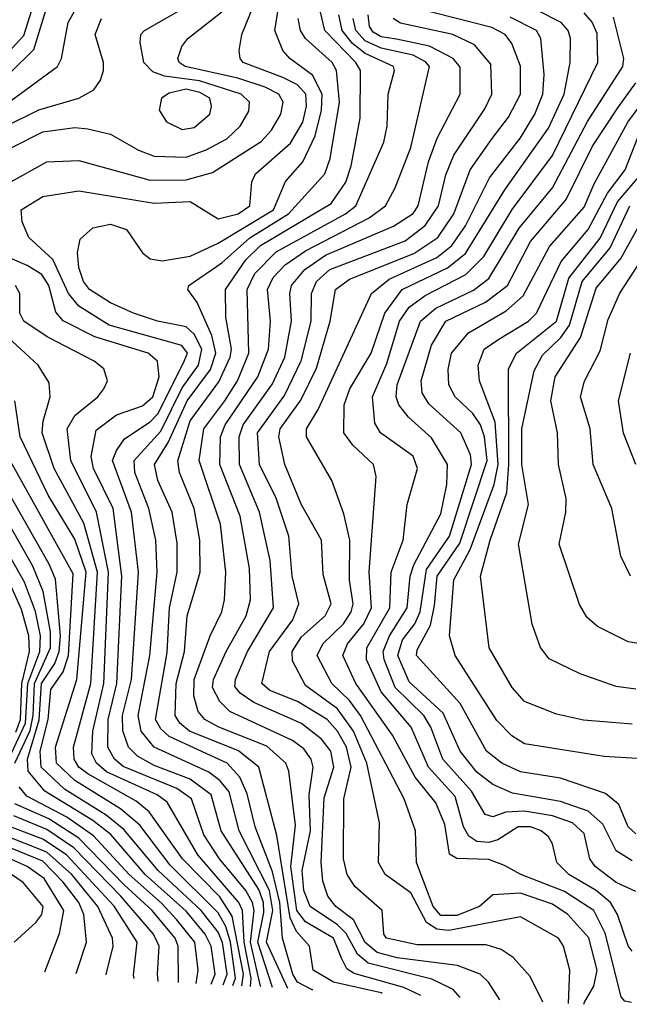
# Model space of a CAD drawing. Extents: x 501367 to 657802, y 482273 to 547541.
# Tile 273 of 656: x 603437 to 604968, y 482899 to 485372. Entities that reach past the tile are written whole.
import ezdxf

# ---------------------------------------------------------------- set-up
doc = ezdxf.new("R2010")
doc.units = 0

msp = doc.modelspace()

# ---------------------------------------------------------------- linework, layer by layer
at = {"layer": '0CON20XD'}
for points in [[(604110.5, 482939.2), (604057.1, 483055), (604073.1, 483135), (604064.4, 483185), (603987.8, 483335), (603962.8, 483432.8), (603940.8, 483460.8), (603912.2, 483482.2), (603774.9, 483544.9), (603741.7, 483585), (603734.1, 483625), (603764.1, 483775), (603782, 483985), (603778.7, 484065), (603761.4, 484145), (603726.4, 484235), (603724, 484265), (603791, 484339), (603845, 484448.1), (603886.4, 484505), (603894.7, 484545), (603875, 484582.4), (603855, 484600.9), (603783.3, 484615), (603722.5, 484635), (603665, 484661.4), (603612.2, 484695), (603596.9, 484715), (603585, 484750), (603582.4, 484787.6), (603588.6, 484821.4), (603620.7, 484849.3), (603665, 484858.8), (603705, 484845.2), (603745, 484786.8), (603765, 484771.8), (603795, 484766.8), (603865, 484778.2), (603935, 484810.9), (604074.6, 484895), (604104.4, 484965.6), (604148.5, 485015), (604179.1, 485080.9), (604195.3, 485145), (604196.7, 485185), (604172.7, 485232.7), (604115.3, 485275), (604098.1, 485295), (604077.7, 485345), (604105.9, 485524.1)], [(603065, 484913.6), (603095, 484923.1), (603135, 484954.8), (603215, 485037.6), (603262.9, 485117.2), (603334.9, 485185), (603375, 485255.7), (603447.2, 485332.8), (603482.8, 485445)], [(604071.5, 482941.3), (604035.4, 483055), (604050.3, 483129.8), (604049.5, 483155), (604037.2, 483187.2), (603942.7, 483335), (603917.6, 483425), (603865, 483464.9), (603775, 483499.4), (603732.6, 483522.6), (603710.3, 483545), (603695.8, 483585.8), (603695.3, 483625), (603717.3, 483715), (603735.1, 483985), (603718, 484135), (603670.3, 484265), (603679.6, 484290.4), (603700.2, 484319.8), (603765, 484362.2), (603785, 484383.5), (603850.3, 484515), (603858.1, 484535), (603844.3, 484554.3), (603661.4, 484605), (603585, 484652.8), (603559.3, 484685), (603520.3, 484770.3), (603460, 484825), (603443.1, 484865), (603440.4, 484895), (603495, 484928.1), (603585, 484942.2), (603775, 484911.4), (603865, 484916), (603935, 484872.6), (603985.7, 484885), (604015.2, 484905), (604019.7, 484965), (604028.8, 484985), (604117.5, 485062.5), (604147.9, 485115), (604157.5, 485155), (604155.5, 485185), (604135, 485208.6), (604097.6, 485227.6), (603998, 485265), (603990.4, 485275), (603988, 485295), (603994.7, 485335), (604034.9, 485435.1)], [(603105, 484787.9), (603125, 484811.9), (603149.9, 484905), (603165.9, 484934.1), (603226.9, 484993.1), (603285, 485096.5), (603352.8, 485157.2), (603415, 485241.5), (603472.4, 485297.6), (603508.5, 485415)], [(603415, 485050.2), (603495, 485090.6), (603575, 485101.6), (603608.4, 485098.4), (603665, 485084.8), (603734.9, 485044.9), (603775, 485030), (603855, 485027.3), (603905, 485045.2), (603957.1, 485072.9), (603991, 485105), (604012.4, 485142.4), (604014.2, 485165), (603993.1, 485185), (603888.6, 485218.6), (603800.7, 485230.7), (603771.3, 485241.3), (603749, 485265), (603739.3, 485315), (603741.2, 485335), (603750.4, 485345), (603880.6, 485419.4)], [(603415, 485169), (603532, 485255), (603541.6, 485275), (603558.6, 485365), (603585, 485413.2)], [(603408.6, 484961.4), (603505, 485015.7), (603585, 485019.1), (603765, 484969.1), (603855, 484969.9), (603921.1, 484988.9), (604043.6, 485066.4), (604069.6, 485095), (604092.6, 485135), (604098.3, 485165), (604088, 485185), (604053.3, 485203.3), (603985, 485225.6), (603852.1, 485255), (603837.4, 485265), (603834.3, 485275), (603843.8, 485305), (603859.1, 485325), (603945, 485392.4)], [(604347.6, 482926.5), (604345, 482927.7), (604225.3, 482955), (604173.9, 482985), (604165.2, 483045), (604131.8, 483081.8), (604116.4, 483116.4), (604083.1, 483323.1), (604037.9, 483495), (603986.1, 483536.1), (603863.6, 483585), (603839.4, 483605), (603827.3, 483625), (603829.7, 483705), (603851.1, 483785), (603857.2, 483875), (603875, 483932.5), (603890.2, 483985), (603889.5, 484065), (603875.1, 484145), (603838.3, 484235), (603834.5, 484264.5), (603865, 484364.5), (603937.4, 484462.6), (603965.5, 484525), (603968.5, 484545), (603954.6, 484625), (603953.5, 484695), (604005, 484768.9), (604041.9, 484805), (604219.3, 484910.7), (604256, 484964), (604269.6, 485005), (604292.3, 485125), (604292.7, 485245), (604281.6, 485265), (604203.6, 485345), (604191.6, 485395)], [(604444.5, 482921.2), (604401.8, 482941.8), (604277, 482977), (604258.7, 482988.7), (604245, 483015.4), (604225.4, 483065.4), (604155, 483106), (604132.7, 483135), (604118.2, 483245), (604129.6, 483349.6), (604112.9, 483485), (604105.6, 483505), (604057.5, 483547.5), (603936.7, 483595), (603901.6, 483615), (603885.1, 483635.1), (603874, 483674), (603874.9, 483715), (603915.1, 483824.9), (603944.4, 483885), (603951.6, 483915), (603954.5, 483985), (603941.2, 484105), (603887.8, 484265), (603899.4, 484345), (603952, 484415), (603984.2, 484465), (604012.8, 484535), (604008.6, 484695), (604027.6, 484735), (604080.9, 484789.1), (604255.3, 484884.7), (604281.2, 484905), (604351.5, 485065), (604359.6, 485105), (604362.5, 485185), (604378.6, 485245), (604375.9, 485255), (604305, 485287.3), (604272.6, 485312.6), (604246.9, 485345), (604238.2, 485385)], [(604642.8, 482910.6), (604614.7, 482955), (604593.2, 482975), (604536.4, 482996.4), (604385, 483016.3), (604335, 483029.1), (604304.5, 483054.5), (604275, 483111.6), (604231.2, 483145), (604211.1, 483171.1), (604198.6, 483208.6), (604194.4, 483255), (604201.8, 483418.2), (604225.6, 483495), (604218.7, 483535), (604195.3, 483565.3), (604145, 483604.6), (604025, 483657.2), (603990.6, 483680.6), (603977.6, 483697.6), (603979.1, 483715), (604009.5, 483785), (604074.8, 483895), (604066, 484014), (604039.6, 484135), (603989.4, 484255), (603987.8, 484325), (603998.2, 484355), (604072.2, 484457.8), (604102.8, 484525), (604119.6, 484615), (604115.1, 484685), (604119.3, 484705), (604153.3, 484745), (604205, 484780.8), (604376.1, 484853.9), (604425, 484885.5), (604437.6, 484905), (604463.8, 485015), (604485.3, 485074.7), (604543, 485185), (604543, 485253), (604525.7, 485275), (604466, 485306), (604383.4, 485323.4), (604345, 485329.5), (604325, 485340.7), (604315.3, 485355.3), (604312.5, 485385)], [(604815.1, 482901.3), (604818.5, 482985), (604802.6, 483045), (604790.3, 483065), (604695, 483118.9), (604515, 483084.2), (604485, 483087.7), (604458.6, 483105), (604419.1, 483179), (604355.3, 483225), (604338.3, 483255), (604340.4, 483355), (604308.7, 483505), (604275.3, 483585.3), (604235, 483641.8), (604155, 483700), (604122.3, 483762.3), (604121.4, 483785), (604145, 483822.3), (604204, 483875), (604219, 483905), (604199.1, 483979.1), (604194.8, 484065), (604145, 484153.6), (604103, 484255), (604088.2, 484325), (604091.3, 484345), (604143.3, 484416.7), (604182.8, 484497.2), (604216.8, 484615), (604230, 484695), (604265, 484720.5), (604427.1, 484785), (604487.3, 484825), (604527.6, 484885), (604568.6, 484995), (604624, 485074), (604665, 485127.9), (604694.5, 485185), (604695, 485256), (604672.9, 485312.9), (604656.2, 485335), (604622.5, 485352.5), (604431.7, 485401.7)], [(604973.9, 482903.9), (604956.9, 482906.9), (604948, 482918), (604907.7, 483077.7), (604879, 483135), (604805, 483182.8), (604696.1, 483225), (604655, 483248.1), (604615, 483263.1), (604535.3, 483265.3), (604516.5, 483276.5), (604505, 483350.5), (604481.9, 483405), (604430, 483470), (604373.6, 483575), (604281.3, 483705), (604248.5, 483775), (604259.9, 483805), (604301.5, 483855), (604320.2, 483895), (604314.6, 483985), (604332.5, 484225), (604325.3, 484255), (604273.5, 484303.5), (604250.9, 484335), (604252.2, 484405), (604265.8, 484445), (604320, 484535), (604354.1, 484635), (604397.6, 484695), (604511.3, 484748.7), (604557, 484785), (604655.1, 484944.9), (604765, 485099.8), (604804.9, 485185), (604819.5, 485265), (604820.2, 485325), (604814.4, 485345), (604796.8, 485365), (604736.2, 485396.2)], [(604975, 483032.8), (604965, 483046.1), (604938.8, 483125), (604920.9, 483155), (604884.9, 483184.9), (604816.5, 483225), (604786.1, 483255), (604775, 483302.5), (604765, 483320), (604746.9, 483335), (604720, 483345), (604688.9, 483345), (604637.7, 483312.3), (604615, 483305.6), (604585, 483308.3), (604565, 483321.3), (604552.1, 483345), (604531.1, 483421.1), (604463.9, 483495), (604420.5, 483595), (604344.5, 483684.5), (604308.3, 483765), (604309.2, 483795), (604366.7, 483895), (604370, 483985), (604399.8, 484065), (604409.8, 484155), (604436.3, 484245), (604425, 484275.7), (604343.6, 484335), (604329, 484359), (604322.8, 484425), (604358.9, 484508.9), (604390.9, 484615), (604415, 484650.5), (604455, 484679.7), (604557.8, 484732.2), (604602.8, 484777.2), (604674.3, 484895.7), (604775, 485030.9), (604889, 485265), (604887.4, 485337.4), (604875, 485365.8), (604855, 485389.3)], [(603395, 485101.2), (603485, 485145.8), (603585.7, 485175), (603623.4, 485196.6), (603639.7, 485220.3), (603647.2, 485245), (603647.2, 485265), (603626.8, 485335), (603642.3, 485375)], [(604173.6, 482935.8), (604171.8, 482935.9), (604134.9, 482954.9), (604123.1, 482975), (604096.8, 483065), (604090.1, 483155), (604072.1, 483232.1), (604028.6, 483345), (604007.9, 483427.9), (603989.9, 483469.9), (603957.7, 483505), (603811.9, 483571.9), (603791.1, 483591.1), (603777.6, 483615), (603807.1, 483782.9), (603813.3, 483895), (603832.8, 483985), (603832.8, 484057.2), (603820.1, 484135), (603783.8, 484215), (603775.1, 484255), (603809.6, 484310.4), (603857.7, 484415), (603916.4, 484493.6), (603929.5, 484535), (603919.2, 484579.2), (603882.4, 484662.4), (603859.6, 484695), (603861.8, 484705), (603945, 484761.4), (604015.2, 484824.8), (604112.4, 484885), (604203.5, 484985), (604216.4, 485023.6), (604240.6, 485165), (604232.6, 485245), (604221.9, 485265), (604154.5, 485325), (604142.3, 485345), (604136, 485375)], [(604543.3, 482915.9), (604526, 482936), (604472.1, 482962), (604312.2, 483002.2), (604285.5, 483025.5), (604256.7, 483076.8), (604235, 483098.6), (604166.7, 483145), (604150.9, 483185), (604146.6, 483235), (604167.1, 483335), (604164.4, 483425), (604174.3, 483495), (604168.8, 483515), (604150.6, 483540.6), (604122.1, 483562.1), (603964.3, 483634.3), (603940, 483660), (603921, 483695), (603923.9, 483715), (603955.7, 483785), (604006, 483875), (604016.7, 483915), (604014.3, 483994.3), (603990.5, 484125), (603939.9, 484255), (603941.3, 484325), (603952.8, 484355), (604034.9, 484475.1), (604062, 484545), (604067, 484615), (604059.6, 484695), (604073.7, 484725), (604103.6, 484756.4), (604155, 484792.1), (604314.8, 484875), (604355.8, 484905), (604379.8, 484950.2), (604419, 485051), (604465.9, 485255), (604456.5, 485266.5), (604425, 485282.9), (604345, 485300.5), (604305, 485319.2), (604281, 485345), (604274.9, 485375)], [(604750.7, 482904.8), (604719.1, 482969.1), (604676.7, 483016.7), (604646.7, 483036.7), (604609, 483049), (604435, 483048.4), (604358.5, 483065), (604351.3, 483075), (604347.3, 483135), (604278.9, 483195), (604259.6, 483225), (604250.3, 483265), (604251.4, 483415), (604269.6, 483495), (604258, 483545), (604235, 483585.5), (604209.3, 483615), (604135, 483659.5), (604065, 483687.1), (604045.2, 483705), (604064, 483785), (604122.7, 483865), (604138, 483905), (604121, 483975), (604112.9, 484075), (604080.7, 484170.7), (604038.9, 484255), (604034.2, 484335), (604101.9, 484428.1), (604144.1, 484515.9), (604168.9, 484615), (604169.6, 484685), (604182.6, 484715), (604216.3, 484745), (604405, 484817.2), (604455, 484855.2), (604489.3, 484905), (604507.1, 484982.9), (604527.8, 485032.2), (604605, 485148.4), (604622.6, 485185), (604620.6, 485260.6), (604579.2, 485309.2), (604524.6, 485335), (604393.5, 485363.5), (604374.7, 485375)], [(604853.8, 482899.2), (604855.3, 482904.7), (604879.4, 482945), (604887.1, 482985), (604866.5, 483066.5), (604813.9, 483125), (604775, 483150.5), (604695, 483178.8), (604625.6, 483174.4), (604591.8, 483145), (604535, 483122.1), (604495, 483122.5), (604475.5, 483145), (604433.7, 483255), (604431.2, 483335), (604402.6, 483415), (604292.8, 483625), (604265, 483662.1), (604221, 483705), (604184.5, 483775), (604198.5, 483805), (604250.4, 483855), (604269.4, 483885), (604274.4, 483905), (604264.9, 483964.9), (604266.3, 484065), (604251, 484131), (604221.2, 484215), (604157.2, 484325), (604157.5, 484345), (604186.8, 484393.2), (604320.8, 484685), (604365, 484721), (604484.8, 484775), (604522.6, 484805), (604556.9, 484855), (604617, 484975), (604694.5, 485075.5), (604730.7, 485135), (604751.1, 485185), (604754.3, 485235), (604746.3, 485325), (604735.2, 485345), (604669, 485379)], [(604985, 483182.5), (604935, 483205.5), (604882.3, 483245), (604868.7, 483265), (604855, 483328.2), (604825.1, 483355.1), (604775, 483372.7), (604705, 483384.2), (604658.3, 483381.7), (604625, 483370), (604605.9, 483375.9), (604571.5, 483435), (604499.7, 483515), (604469.5, 483595), (604451.8, 483625), (604380.4, 483695), (604352, 483765), (604350, 483785), (604365.4, 483824.6), (604409.9, 483895), (604418.1, 483975), (604427.1, 484002.9), (604495, 484130.8), (604510.1, 484205), (604511.9, 484255), (604471.7, 484321.7), (604413.8, 484373.8), (604389.1, 484405), (604382.2, 484425), (604385.4, 484455), (604443.3, 484615), (604482.1, 484647.8), (604577.2, 484692.8), (604615, 484721.9), (604691.6, 484848.4), (604775, 484950.2), (604863.3, 485116.7), (604952.1, 485255), (604954.8, 485275), (604928.9, 485378.9)], [(604975, 483259.3), (604935, 483284.8), (604901.4, 483351.4), (604865, 483384.1), (604795, 483408.7), (604675, 483429.6), (604625, 483451.5), (604585, 483482.5), (604543.4, 483535), (604500.4, 483630.4), (604415, 483708.8), (604387, 483775), (604398.5, 483815), (604429.2, 483855), (604442.5, 483885), (604458.9, 483991.1), (604516.6, 484075), (604572, 484255), (604569.4, 484279.4), (604545.2, 484335), (604465, 484407.4), (604448.1, 484435), (604445.5, 484465), (604470.9, 484555), (604507.4, 484615), (604607.2, 484662.8), (604662.1, 484705), (604720.1, 484815), (604809.3, 484920.7), (604875.9, 485055), (604939.3, 485150.7), (604985, 485213.7)], [(603845, 485096.9), (603875, 485101.3), (603914.8, 485135), (603919, 485155), (603914.1, 485175), (603889.6, 485189.6), (603855, 485197.8), (603812.4, 485187.7), (603792.8, 485175), (603787.2, 485145), (603805.6, 485115.6), (603845, 485096.9)], [(604985, 483327), (604965.7, 483345), (604941.5, 483401.5), (604908.7, 483428.7), (604795, 483467), (604695, 483482.8), (604647.6, 483505), (604609.4, 483535), (604543, 483655), (604433.7, 483775), (604435, 483789.6), (604468.6, 483851.4), (604478.8, 483901.2), (604485.8, 483975), (604542.3, 484057.7), (604611.3, 484265), (604604.5, 484325), (604594.8, 484354.8), (604575, 484383.3), (604530.6, 484425), (604515.2, 484455), (604513.4, 484493.4), (604521.2, 484535), (604564.5, 484585.5), (604659, 484641), (604701.3, 484678.7), (604767.6, 484802.4), (604855, 484901.3), (604879.9, 484960.1), (604964.2, 485115), (605007.2, 485172.8)], [(605015.2, 483514.8), (604905, 483521.6), (604705, 483553.5), (604673.3, 483573.3), (604635, 483612.5), (604530.4, 483775), (604516.8, 483825), (604527.7, 483965), (604568.5, 484041.5), (604628.6, 484205), (604638.9, 484255), (604631.1, 484361.1), (604591.7, 484465), (604588.5, 484505), (604603.5, 484545), (604640.1, 484569.9), (604715.1, 484614.9), (604734.8, 484635), (604796.8, 484765), (604865, 484845.5), (604913.3, 484936.7), (604958, 484995), (605004.6, 485115.4)], [(604975, 483603), (604852.9, 483612.9), (604785, 483628), (604705, 483659.6), (604674.2, 483695), (604615.9, 483795), (604594.8, 483975), (604618.8, 484065), (604660.8, 484185), (604665.8, 484255), (604664.4, 484495), (604684.9, 484535.1), (604785.1, 484614.9), (604816.7, 484723.3), (604895, 484823.9), (604938.5, 484915), (604996.8, 484983.2)], [(604985, 483691.1), (604935, 483697.9), (604845, 483729.2), (604767, 483767), (604745.2, 483795.2), (604724.3, 483854.3), (604689.6, 484055), (604714.8, 484155), (604698.5, 484255), (604698.1, 484345), (604729.3, 484490.7), (604750.1, 484529.9), (604796.1, 484573.9), (604817.8, 484605), (604849.7, 484715), (604920.3, 484799.7), (604969.8, 484905)], [(605045, 483797.1), (604965, 483809.6), (604888.3, 483848.3), (604861.9, 483871.9), (604843.1, 483903.1), (604792, 484055), (604808.4, 484135), (604809.5, 484169.5), (604790, 484255), (604788, 484335), (604770.7, 484415), (604782.2, 484475), (604845.6, 484574.4), (604885, 484697.8), (604947.1, 484772.9), (605014.8, 484895)], [(604970.9, 483975), (604947.1, 484025), (604924, 484145), (604877.2, 484255), (604870, 484345), (604845.6, 484425), (604855.5, 484464.5), (604895, 484540.5), (604915, 484619.5), (604944.2, 484685.8), (605066.9, 484873.1)], [(604042.2, 482942.9), (604042.1, 482945), (604016.9, 483055), (604025.6, 483135), (604021.7, 483155), (604005.1, 483185), (603938.8, 483265), (603899.3, 483325), (603868.1, 483415), (603831.2, 483441.2), (603696.7, 483496.7), (603675.1, 483515.1), (603658.6, 483545), (603658.8, 483615), (603681.2, 483705), (603693.7, 483975), (603671.3, 484145), (603622.6, 484245), (603616.5, 484275), (603628.8, 484341.2), (603680.2, 484379.8), (603745, 484402.8), (603771.1, 484425), (603786.8, 484475), (603783, 484515), (603759.2, 484535), (603625.4, 484575.4), (603546.3, 484616.3), (603527.9, 484637.9), (603510, 484705), (603492.4, 484732.4), (603455.3, 484755.3), (603338.5, 484805)], [(604016.9, 482944.2), (604018.6, 482965), (604000.8, 483055), (603996.3, 483135), (603987.6, 483155), (603884.6, 483275), (603807.1, 483407.1), (603782.4, 483425), (603655, 483483.4), (603629.5, 483505), (603618, 483528), (603620.9, 483585), (603648.3, 483705), (603659.9, 483985), (603630, 484135), (603564.9, 484265), (603555.7, 484344.3), (603575, 484378.1), (603633.3, 484425), (603648.5, 484445), (603657.3, 484465), (603648.5, 484495), (603623.5, 484515), (603506.2, 484576.2), (603447.5, 484615), (603436.9, 484635), (603436.9, 484685), (603426.5, 484705)], [(603994.5, 482945.5), (603999.3, 482975), (603970.8, 483120.8), (603939.3, 483169.3), (603846, 483265), (603762.4, 483382.4), (603729.7, 483409.7), (603607.8, 483477.8), (603585.7, 483495), (603573.9, 483515), (603571.8, 483545), (603615.6, 483705), (603631.9, 483985), (603597.9, 484107.8), (603523.5, 484245), (603493.6, 484335), (603495.7, 484364.3), (603513.8, 484425), (603510.6, 484460.6), (603483.1, 484505), (603439.7, 484545), (603390.1, 484590.1)], [(604984.7, 484255), (604953.5, 484333.5), (604941.2, 484415), (604970.8, 484535)], [(603972.2, 482946.7), (603978.6, 482965), (603966.6, 483055), (603954.6, 483094.6), (603935, 483129.2), (603815, 483249), (603738.9, 483348.9), (603689.8, 483389.8), (603575, 483461.7), (603529.2, 483505), (603526.5, 483545), (603580, 483715), (603603.8, 483985), (603575, 484067.4), (603508.5, 484178.5), (603438.2, 484325), (603424.3, 484415)], [(603917.6, 482949.6), (603928, 482975), (603917.7, 483045), (603902.8, 483075), (603855, 483133.1), (603752.4, 483225), (603665.5, 483325.5), (603620.6, 483360.6), (603500.3, 483435), (603458.5, 483485), (603456.7, 483515), (603486, 483614), (603491.2, 483705), (603524.7, 483755.3), (603536.4, 483785), (603539.1, 483825), (603527.1, 483967.1), (603511, 484005), (603345, 484295.7)], [(603948.3, 482948), (603957.6, 482975), (603945.9, 483054.1), (603935, 483080.1), (603892.3, 483135), (603784.7, 483235), (603698.6, 483338.6), (603654.3, 483374.3), (603549.8, 483439.8), (603490.8, 483495), (603488.1, 483535), (603508.5, 483615), (603515, 483690), (603545.7, 483734.3), (603559.2, 483775), (603570.9, 483980.9), (603413.6, 484263.6)], [(603404.3, 483505), (603451.7, 483605), (603457.5, 483705), (603487.6, 483785), (603489.5, 483825), (603476.2, 483886.2), (603449.2, 483959.2), (603321.1, 484185)], [(603424.7, 483505), (603463, 483587), (603470.9, 483625), (603473.7, 483705), (603514.2, 483795), (603514.6, 483835), (603495.8, 483935.8), (603469.6, 483999.6), (603361, 484191)], [(603427.2, 483582.8), (603439, 483615), (603442.1, 483705), (603461.5, 483785), (603459.9, 483825), (603441.3, 483891.3), (603417.5, 483945)], [(603880.2, 482951.6), (603884.9, 482985.1), (603876.6, 483055), (603831.6, 483111.6), (603793.3, 483153.3), (603711.7, 483225), (603622.6, 483322.6), (603555, 483369.6), (603455, 483422.3), (603435.4, 483445.4)], [(603836.1, 482954), (603835.1, 483045), (603827.7, 483065), (603769.6, 483135), (603699.6, 483199.6), (603585, 483316.8), (603510.4, 483365), (603425, 483403.1)], [(603784.7, 482956.8), (603782.9, 482975), (603787.1, 483045), (603773.1, 483075), (603690.9, 483170.9), (603572.6, 483292.6), (603505, 483338.3), (603422.5, 483372.5)], [(603724, 482963.9), (603722.8, 482972.8), (603732, 483055), (603673.9, 483146.1), (603554.7, 483274.7), (603495, 483314.4), (603413.6, 483345)], [(603578.6, 482976.9), (603604.5, 483055), (603598.1, 483125), (603585.3, 483155), (603546, 483206), (603495, 483258.4), (603375, 483307.4)], [(603654.7, 482972.1), (603654.2, 482974.2), (603671.9, 483045), (603670.3, 483065), (603633.3, 483145), (603567.8, 483225), (603505, 483281.5), (603395.4, 483325)], [(603500, 482981.1), (603537.2, 483077.3), (603547.7, 483135), (603498.7, 483215), (603455.5, 483245), (603345.1, 483295.1)], [(603422.9, 483055), (603477.4, 483105), (603492.2, 483125), (603495.4, 483145), (603445.9, 483205), (603397.7, 483237.7)]]:
    msp.add_lwpolyline(points, dxfattribs=at)

doc.saveas('drawing.dxf')
